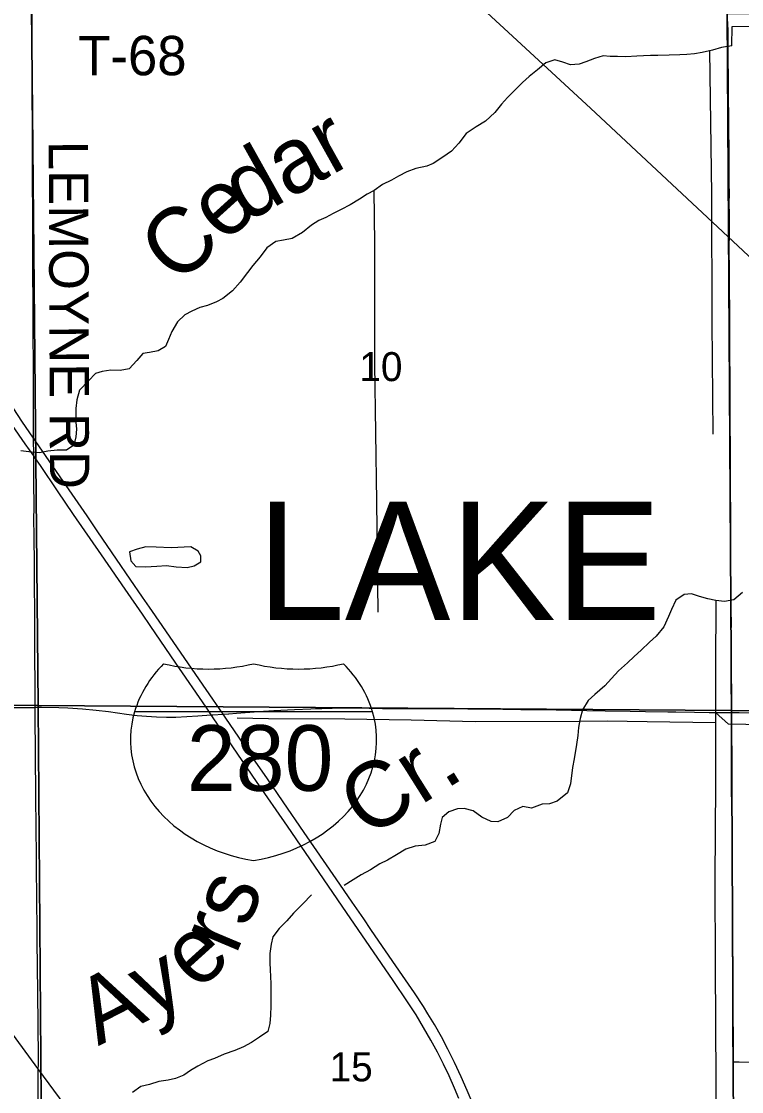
# Model space of a CAD drawing. Extents: x 1443599 to 1910620, y 1028088 to 1361369.
# Drawn here: x 1701854 to 1707340, y 1300332 to 1308486 of the extents above; entities that cross this region are included whole.
import ezdxf

# ---------------------------------------------------------------- set-up
doc = ezdxf.new("R2010")
doc.units = 0
for name, color, linetype in [('GM_X_County_Road', 7, 'Continuous'), ('GM_X_Interstate_Location', 7, 'Continuous'), ('GM_X_Interstate_Route', 7, 'Continuous'), ('GM_X_Interstate_Shield', 7, 'Continuous'), ('GM_X_Minor_Lake', 7, 'Continuous'), ('GM_X_Minor_River', 7, 'Continuous'), ('GM_X_Minor_River_Text', 7, 'Continuous'), ('GM_X_Rail_Line', 7, 'Continuous'), ('GM_X_Section', 7, 'Continuous'), ('GM_X_Section_Text', 7, 'Continuous'), ('GM_X_Township_Road', 7, 'Continuous'), ('GM_X_Township_Road_Text', 7, 'Continuous'), ('GM_X_Township_Text', 7, 'Continuous')]:
    doc.layers.add(name, color=color, linetype=linetype)

msp = doc.modelspace()

# ---------------------------------------------------------------- linework, layer by layer
at = {"layer": 'GM_X_County_Road'}
for points in [[(1707262.6, 1303221.4), (1707262.7, 1303250.3), (1707262, 1303332.5), (1707261.4, 1303385), (1707261.4, 1303519.3), (1707261.4, 1303592.4), (1707261.4, 1303677.1), (1707261.3, 1303747.2), (1707260.6, 1303815.2), (1707262, 1303916.7), (1707260.7, 1303982.2), (1707259.7, 1304188.5), (1707259, 1304292.2), (1707258.2, 1304357.2), (1707256.8, 1304448.1), (1707256.2, 1304546.6), (1707256.3, 1304645), (1707256.6, 1304674.6), (1707256.7, 1304700.8), (1707256.9, 1304753.4), (1707256.5, 1304796.1), (1707255.2, 1304855.1), (1707255.6, 1304943.6), (1707255.6, 1305009.4), (1707255.4, 1305088.1), (1707255.4, 1305111.1), (1707254.8, 1305209.6), (1707253.1, 1305445.9), (1707252.6, 1305518.2), (1707252, 1305603.5), (1707251.8, 1305679), (1707251.6, 1305816.9), (1707251.3, 1305902.3), (1707250.9, 1305961.4), (1707250.4, 1306010.6), (1707250.3, 1306036.9), (1707249.8, 1306184.6), (1707249.5, 1306273.2), (1707249.1, 1306315.9), (1707248.2, 1306414.4), (1707247.7, 1306457.1), (1707247.5, 1306480), (1707246.6, 1306627.8), (1707245.2, 1306709.9), (1707245, 1306785.2), (1707246.5, 1306845.1), (1707246.8, 1306898.2), (1707246.8, 1306976), (1707246.5, 1307009), (1707245.8, 1307104.1), (1707246.4, 1307169.7), (1707246.2, 1307255.2), (1707245, 1307409.5), (1707244.7, 1307478.4), (1707244.5, 1307530.9), (1707243.5, 1307642.5), (1707242.8, 1307711.7), (1707242.7, 1307742.7), (1707240.8, 1307918.3), (1707238.9, 1308085.3), (1707238.1, 1308164.3), (1707238.1, 1308274.6), (1707237.5, 1308325.3), (1707236.7, 1308365.7), (1707236.3, 1308399.3), (1707235.6, 1308485.7)], [(1707274.4, 1300559.3), (1707273.6, 1300781.7), (1707272.9, 1300972.1), (1707272.8, 1301067.2), (1707273.6, 1301175.6), (1707273.7, 1301231.4), (1707271.6, 1301480.9), (1707271.1, 1301569.6), (1707270.6, 1301671.3), (1707270.4, 1301760), (1707270.2, 1301851.9), (1707270, 1301894.6), (1707268.7, 1302025.9), (1707268.2, 1302078.4), (1707267.3, 1302180.2), (1707267.4, 1302318), (1707267.6, 1302387), (1707265.3, 1302524.9), (1707264, 1302629.9), (1707263.3, 1302846.5), (1707263.4, 1302899.1), (1707262.2, 1303119.1), (1707262.6, 1303221.4)], [(1707297.5, 1297889.7), (1707297, 1297938.5), (1707294.7, 1298112.6), (1707290.7, 1298332.5), (1707289.6, 1298605), (1707288.4, 1298765.9), (1707286.6, 1298982.5), (1707285.3, 1299150), (1707279.1, 1299839.4), (1707277, 1300154.6), (1707274.6, 1300519), (1707274.4, 1300559.3)]]:
    msp.add_lwpolyline(points, dxfattribs=at)
at = {"layer": 'GM_X_Interstate_Route'}
for points in [[(1705292.1, 1300238.7), (1705249.7, 1300341.9), (1705204.7, 1300443.9), (1705153.1, 1300553.7), (1705101.9, 1300656.5), (1705052.9, 1300749.2), (1704999.6, 1300843.4), (1704950.9, 1300925.1), (1704916.1, 1300980.7), (1704847.9, 1301084.9), (1704757.3, 1301217.8), (1704575.9, 1301479.5), (1704516.9, 1301566.5), (1704461.3, 1301647.8), (1704374.2, 1301775.2), (1704251.3, 1301953.6), (1704007.2, 1302307.6), (1703847.3, 1302540.4), (1703722.7, 1302721.6), (1703621.8, 1302867.3), (1703509.3, 1303033.1), (1703411.9, 1303177.2), (1703390.3, 1303208.5), (1703260.7, 1303395.9), (1703042.8, 1303712.3), (1702925.5, 1303882.7), (1702829.3, 1304023.7), (1702777.3, 1304099.5), (1702682.4, 1304237.4), (1702578.2, 1304388.9), (1702436.5, 1304598.2), (1702355.3, 1304717.7), (1702173.3, 1304983), (1702014.2, 1305212.2), (1701964.4, 1305284.8), (1701947.1, 1305310.2), (1701858.3, 1305439.7), (1701796.8, 1305533)], [(1705186.7, 1300279.4), (1705153.4, 1300358.9), (1705111.8, 1300452), (1705069.4, 1300541), (1705023.3, 1300631.8), (1704973.4, 1300724.4), (1704917.9, 1300821.4), (1704860.1, 1300917.1), (1704796.2, 1301016.6), (1704686.1, 1301180), (1704509.4, 1301437), (1704331.3, 1301697), (1703880.1, 1302354.9), (1703645.9, 1302695.9), (1703426.9, 1303015.4), (1703299.9, 1303202.8), (1703261.1, 1303260), (1703030.1, 1303595.2), (1702834.2, 1303882.8), (1702775.6, 1303969.9), (1702645.7, 1304159.5), (1702465.6, 1304422.2), (1702252.4, 1304729.8), (1702130.1, 1304908.6), (1701999.3, 1305101.6), (1701956, 1305163.7), (1701948.2, 1305174.8), (1701882.8, 1305268.5), (1701787.5, 1305406.1)]]:
    msp.add_lwpolyline(points, dxfattribs=at)
at = {"layer": 'GM_X_Interstate_Shield'}
msp.add_line((1704529.3, 1303225.3), (1702716.3, 1303225.3), dxfattribs=at)
msp.add_line((1704529.3, 1303225.3), (1702716.3, 1303225.3), dxfattribs=at)
for centre, start_param, end_param in [((1703857.1, 1303011.1), 2.47259, 2.911027), ((1703280.3, 1304489.1), 4.415841, 5.008937), ((1703965.2, 1304489.1), 4.415841, 5.008937), ((1703388.4, 1303011.1), 0.230566, 0.669003), ((1703857.1, 1303011.1), 2.911027, 4.511031), ((1703388.4, 1303011.1), 4.913747, 6.513751)]:
    msp.add_ellipse(centre, major_axis=(1171.9, 0), ratio=0.8, start_param=start_param, end_param=end_param, dxfattribs=at)
at = {"layer": 'GM_X_Minor_Lake'}
msp.add_line((1702885.9, 1304336.5), (1702959.8, 1304340), dxfattribs=at)
msp.add_lwpolyline([(1702959.8, 1304340), (1703033.6, 1304329.5), (1703117.4, 1304325), (1703171.4, 1304338.7), (1703221.6, 1304368.4), (1703221.9, 1304414.4), (1703200.1, 1304450.7), (1703144.4, 1304483.1), (1702994.6, 1304476), (1702880.8, 1304480.8), (1702801, 1304483.3), (1702734.9, 1304465.7), (1702678.9, 1304444.1), (1702688.4, 1304375.9), (1702726.1, 1304333.6), (1702799.9, 1304329.1), (1702885.9, 1304336.5)], dxfattribs=at)
at = {"layer": 'GM_X_Minor_River'}
for points in [[(1707265.1, 1308298.3), (1707267.5, 1308446.6), (1707994.7, 1308458.8), (1708747.6, 1308446.7), (1709420.9, 1308453.9), (1709834.3, 1308449.2), (1709830.9, 1307858.3), (1709822.2, 1307181.3), (1709820.8, 1306714.5), (1709820.9, 1306211.6), (1709819.2, 1305602.6), (1709819.3, 1304845.2), (1709820.9, 1304184), (1709823.9, 1303614.9), (1709823.8, 1303104), (1709252.7, 1303111.2), (1708625.6, 1303117.3), (1708074.4, 1303126.2), (1707505.1, 1303127.4), (1707239.5, 1303131.7), (1707141, 1303219.4)], [(1707265.1, 1308298.3), (1707187, 1308285.6), (1707118.8, 1308266.6), (1707040.6, 1308247.9), (1706980.5, 1308238.8), (1706922.5, 1308233.7), (1706870.5, 1308230.6), (1706788.6, 1308227.9), (1706702.7, 1308225.3), (1706646.7, 1308226.2), (1706592.8, 1308223.1), (1706540.8, 1308221.9), (1706456.8, 1308215.2), (1706394.9, 1308218.2), (1706339, 1308219.1), (1706285.2, 1308224), (1706218.9, 1308203), (1706152.6, 1308178.1), (1706102.4, 1308160.8), (1706036.4, 1308155.9), (1705978.8, 1308174.9), (1705917.1, 1308191.9), (1705848.8, 1308168.9), (1705784.1, 1308117.9), (1705721.3, 1308064.8), (1705670.7, 1308019.6), (1705607.8, 1307956.5), (1705557, 1307905.2), (1705510.2, 1307853.9), (1705459.3, 1307790.6), (1705390.4, 1307725.6), (1705317.8, 1307682.7), (1705241.1, 1307631.8), (1705186, 1307558.6), (1705129.1, 1307497.4), (1705064.4, 1307452.4), (1704991.8, 1307403.5), (1704941.5, 1307382.3), (1704857.3, 1307365.6), (1704791, 1307338.6), (1704726.6, 1307307.6), (1704674.1, 1307276.4), (1704605.7, 1307243.4), (1704541.1, 1307198.4), (1704488.7, 1307169.2), (1704430.2, 1307132.1), (1704359.5, 1307087.1), (1704289.1, 1307052.2), (1704228.7, 1307023.1), (1704172.3, 1306992), (1704120, 1306968.8), (1704063.5, 1306933.7), (1703994.7, 1306878.7), (1703916, 1306831.9), (1703849.9, 1306818.9), (1703791.8, 1306807.8), (1703723.2, 1306760.9), (1703672.1, 1306691.6), (1703617.2, 1306626.3), (1703576.4, 1306572.9), (1703521.3, 1306499.7), (1703462.3, 1306432.5), (1703389.4, 1306373.6), (1703339.1, 1306348.3), (1703272.8, 1306321.4), (1703212.6, 1306306.3), (1703152.2, 1306277.2), (1703097.9, 1306250.1), (1703043.1, 1306196.9), (1703000, 1306123.4), (1702975, 1306061.7), (1702952.2, 1306008), (1702895.8, 1305976.8), (1702829.7, 1305963.9), (1702779.6, 1305956.7), (1702734.8, 1305901.3), (1702673.9, 1305838.2), (1702607.7, 1305825.2), (1702535.9, 1305828.4), (1702469.8, 1305819.5), (1702419.6, 1305802.2), (1702364.8, 1305747), (1702295.8, 1305676), (1702276.6, 1305602.2), (1702269.6, 1305536.2), (1702268.8, 1305486.1), (1702269.9, 1305432), (1702273.1, 1305379.9), (1702268.2, 1305319.8), (1702253.2, 1305256), (1702198.7, 1305218.8), (1702126.7, 1305217.9), (1702056.7, 1305211.1), (1701992.6, 1305200.1), (1701930.8, 1305205.1), (1701851, 1305214.4)], [(1707096.5, 1308261.3), (1707111.4, 1307168.9), (1707114, 1306195.2), (1707120.5, 1305341.6)], [(1704572.3, 1303984.3), (1704561.6, 1304828), (1704546.1, 1305874.1), (1704546.7, 1306793.6), (1704541.1, 1307198.4)], [(1707347.2, 1304133.8), (1707280.4, 1304078.8), (1707208.3, 1304065.9), (1707144.5, 1304073), (1707082.7, 1304086), (1707019.1, 1304105), (1706957.5, 1304124.1), (1706901.5, 1304119), (1706838.9, 1304075.9), (1706805.8, 1304006.3), (1706783, 1303952.6), (1706747.8, 1303873), (1706688.8, 1303801.8), (1706638.1, 1303756.6), (1706575.2, 1303695.4), (1706522.5, 1303646.2), (1706471.8, 1303598.9), (1706403, 1303537.9), (1706348.1, 1303480.7), (1706297.3, 1303423.4), (1706222.3, 1303356.5), (1706171.7, 1303311.3), (1706128.6, 1303241.8), (1706109.6, 1303174), (1706098.5, 1303106.1), (1706093.6, 1303046), (1706082.5, 1302976.1), (1706064.8, 1302868.2), (1706051.8, 1302802.2), (1706035.9, 1302676.3), (1706014.8, 1302608.5), (1705935.9, 1302545.6), (1705877.7, 1302524.5), (1705821.7, 1302521.4), (1705739.3, 1302490.7), (1705673.6, 1302503.8), (1705607.2, 1302474.8), (1705556.4, 1302421.5), (1705484, 1302386.6), (1705432.1, 1302389.5), (1705360.7, 1302422.7), (1705295.6, 1302471.8), (1705227.9, 1302488.9), (1705176, 1302487.8), (1705109.7, 1302464.8), (1705059.1, 1302421.5), (1705046.3, 1302369.6), (1705033.2, 1302299.7), (1705002.3, 1302238.1), (1704929.9, 1302209.2), (1704853.9, 1302202.4), (1704783.6, 1302179.5), (1704711, 1302136.6), (1704642.5, 1302095.6), (1704584.1, 1302066.5), (1704513.5, 1302021.6), (1704441, 1301982.7), (1704382.4, 1301945.5), (1704311.9, 1301902.6)], [(1707144.5, 1304073), (1707140.5, 1303564.1), (1707141, 1303219.4), (1707139.8, 1303141.3), (1707140.5, 1302678.4), (1707137.1, 1301949.1), (1707138.7, 1301291.9), (1707143, 1300414.1), (1707142.6, 1299624.6), (1707144.3, 1298714.8), (1707143, 1298376.1)], [(1707139.8, 1303141.3), (1706620.6, 1303149.7), (1706315, 1303154.7), (1706103.3, 1303152.1), (1705314.2, 1303148.8), (1704823, 1303162.7), (1704317.7, 1303168.9), (1703736.5, 1303172.3), (1703498.9, 1303178.1)], [(1704063, 1301830.5), (1703998.1, 1301763.4), (1703927, 1301692.4), (1703876.2, 1301633.1), (1703817.4, 1301575.9), (1703770.4, 1301510.6), (1703757.6, 1301456.7), (1703746.4, 1301384.7), (1703745.3, 1301312.6), (1703748.5, 1301260.4), (1703751.7, 1301210.3), (1703754.8, 1301154.1), (1703753, 1301037.9), (1703754.2, 1300985.8), (1703751.1, 1300913.7), (1703746.1, 1300851.7), (1703731.1, 1300789.8), (1703668.5, 1300746.7), (1703606, 1300707.7), (1703545.5, 1300672.6), (1703481.2, 1300645.6), (1703398.9, 1300618.8), (1703324.4, 1300583.9), (1703274.2, 1300566.7), (1703197.7, 1300525.9), (1703143.2, 1300492.7), (1703092.7, 1300457.4), (1703028.4, 1300432.4), (1702972.3, 1300419.3), (1702902.2, 1300408.4), (1702830, 1300387.5), (1702763.8, 1300370.6), (1702701.2, 1300325.5)]]:
    msp.add_lwpolyline(points, dxfattribs=at)
at = {"layer": 'GM_X_Rail_Line'}
for points in [[(1696744.3, 1316617.1), (1698385.1, 1315090.2), (1701154.9, 1312492.5), (1703396, 1310407.2), (1704083.6, 1309768.9), (1706188.7, 1307823.9), (1708668.6, 1305506.3), (1710656.1, 1303646.9), (1712569.5, 1301894.9), (1713874.3, 1300693.4), (1714236.6, 1300385.6)], [(1717825.8, 1278822.8), (1716822.1, 1280211.7), (1715637.8, 1281834.7), (1714250.7, 1283728.1), (1713709.7, 1284470.3), (1712898.2, 1285581.7), (1711735.6, 1287174.3), (1709979.1, 1289579.3), (1709386.1, 1290389.9), (1708794.8, 1291203.2), (1707812.5, 1292548.7), (1707536, 1292924.1), (1707405.9, 1293085.4), (1707271.5, 1293263.9), (1705945.1, 1295082.8), (1705293.1, 1295996.6), (1703887.8, 1297922.2), (1701978.7, 1300507.5), (1699576.3, 1303796.8), (1697082, 1307211.8), (1696597.4, 1307873.3)]]:
    msp.add_lwpolyline(points, dxfattribs=at)
at = {"layer": 'GM_X_Section'}
for points in [[(1696595.2, 1308613.6), (1701932.1, 1308592.5), (1701981.4, 1303274.8), (1696616.5, 1303300.2)], [(1701932.1, 1308592.5), (1707230.9, 1308545.8), (1707262.2, 1303236.3), (1701981.4, 1303274.8)], [(1707230.9, 1308545.8), (1712581.9, 1308512.5), (1712576.7, 1303171.3), (1707262.2, 1303236.3)], [(1696616.5, 1303300.2), (1701981.4, 1303274.8), (1702022.1, 1297911.2), (1696687.3, 1297934.4)], [(1701981.4, 1303274.8), (1707262.2, 1303236.3), (1707289, 1297884.8), (1702022.1, 1297911.2)], [(1707262.2, 1303236.3), (1712576.7, 1303171.3), (1712561.7, 1297844.2), (1707289, 1297884.8)]]:
    msp.add_lwpolyline(points, close=True, dxfattribs=at)
at = {"layer": 'GM_X_Township_Road'}
for points in [[(1701942.9, 1306345.9), (1701942.8, 1306387.8), (1701941.3, 1306529), (1701941.6, 1306716.2), (1701941.1, 1306949.3), (1701940.5, 1307087.2), (1701939.8, 1307198.9), (1701939.8, 1307294), (1701937.9, 1307461.5), (1701938, 1307707.7), (1701937.1, 1307904.8), (1701937, 1308256.1), (1701935.8, 1308472.7), (1701935.4, 1308541.3), (1701934.3, 1308591.7)], [(1701953.8, 1304237.5), (1701953.6, 1304274), (1701953.4, 1304385.6), (1701952.7, 1304526.7), (1701951.8, 1304589), (1701950.3, 1304671), (1701950.5, 1304805.7), (1701950, 1304959.9), (1701948.3, 1305163.4), (1701948.2, 1305174.8), (1701947.1, 1305310.2), (1701946.7, 1305357.1), (1701945.9, 1305557.5), (1701946.8, 1305701.9), (1701945.4, 1305902), (1701944, 1306069.4), (1701943.4, 1306200.7), (1701942.9, 1306345.9)], [(1701958, 1303260), (1701958.5, 1303440), (1701956.5, 1303643.6), (1701956.2, 1303840.6), (1701955.5, 1304040.8), (1701954.3, 1304142.6), (1701953.8, 1304237.5)], [(1699327.7, 1303262.1), (1699339.6, 1303262), (1699453.5, 1303260.9), (1699719.4, 1303262.4), (1699893.5, 1303262.8), (1699917.1, 1303263), (1699978.8, 1303263.5), (1700027.9, 1303263.8), (1700165.7, 1303263.1), (1700382.4, 1303263.5), (1700717.3, 1303262.4), (1700861.8, 1303262.1), (1701012.7, 1303261.7), (1701278.7, 1303260.3), (1701492.1, 1303259.4), (1701698.9, 1303258.3), (1701886.1, 1303258.5), (1701955.1, 1303259.9), (1701958, 1303260)], [(1701958, 1303260), (1702007.5, 1303260.8), (1702138.6, 1303258.7), (1702207.4, 1303255.8), (1702318.6, 1303248), (1702423.1, 1303238.4), (1702517.6, 1303227.9), (1702654.1, 1303209), (1702735.7, 1303198.9), (1702807.7, 1303192.3), (1702883.2, 1303187.7), (1702958.8, 1303185.6), (1703031.1, 1303186), (1703113.3, 1303189.1), (1703198.5, 1303194.8), (1703299.9, 1303202.8), (1703313.1, 1303203.9), (1703390.3, 1303208.5), (1703433, 1303211.1)], [(1701982.6, 1300429.5), (1701982.4, 1300441.5), (1701984.6, 1300598.9), (1701980.8, 1300831.8), (1701979.4, 1301097.7), (1701976.9, 1301278.5), (1701975.3, 1301484.3), (1701971.1, 1301875.5), (1701970.3, 1301970.7), (1701969.5, 1302137.7), (1701966.9, 1302331.3), (1701965.3, 1302590.6), (1701958.6, 1303204.3), (1701958, 1303260)], [(1703433, 1303211.1), (1703434.2, 1303211.1), (1703493.2, 1303214.7), (1703660.1, 1303227.4), (1703777.9, 1303234.7), (1703935.2, 1303243), (1704059.7, 1303249.3), (1704141.6, 1303251.9), (1704299.1, 1303254.9), (1704387.7, 1303255.4), (1704398.8, 1303255.2)], [(1704398.8, 1303255.2), (1704604.3, 1303252.1), (1704834.2, 1303250.2), (1705080.4, 1303250.8), (1705254.3, 1303247.7), (1705520.2, 1303245.4), (1705658.2, 1303244.7), (1705769.7, 1303243.6), (1705927.3, 1303240.5), (1706045.4, 1303237.9), (1706160.3, 1303235.2), (1706301.4, 1303233), (1706491.8, 1303229.5), (1706606.7, 1303227.6), (1706777.4, 1303225.5), (1706839.8, 1303224.8), (1706980.9, 1303222.1), (1707092.6, 1303220.5), (1707184.5, 1303221.4), (1707262.6, 1303221.4)], [(1707262.6, 1303221.4), (1707321.9, 1303221.3), (1707571.3, 1303217.6), (1707807.6, 1303214.7), (1707968.5, 1303212.6), (1708155.7, 1303211.3), (1708529.9, 1303207.7), (1708776.1, 1303204.2), (1708864.8, 1303204.5), (1708966.5, 1303204.4), (1709015.7, 1303204), (1709137.2, 1303201.9), (1709196.3, 1303201.6), (1709324.4, 1303201.7), (1709475.4, 1303201.5), (1709721.6, 1303198.7), (1709923.1, 1303196.3)], [(1707274.4, 1300559.3), (1707320.9, 1300558.9), (1707938.2, 1300553.8), (1708266.5, 1300551.3), (1708529.2, 1300549.5), (1708834.5, 1300545.9), (1709307.2, 1300544), (1709553.5, 1300542.6), (1709803, 1300539.9), (1710075.5, 1300538.8), (1710508.8, 1300534.2), (1710594.1, 1300533.4), (1710692, 1300532.2), (1710925.1, 1300529.8), (1711194.2, 1300526.9), (1711355.1, 1300524.5), (1711473.3, 1300524.4), (1711873.5, 1300521.3), (1712295.3, 1300515.8), (1712415.4, 1300514.9), (1712490.9, 1300513.9), (1712530.3, 1300514), (1712566.8, 1300514.1)], [(1702015.5, 1297826.3), (1702015.7, 1297845.4), (1702012.8, 1297939.9), (1702006.9, 1298175.8), (1701998.2, 1298746.6), (1701997.1, 1298851.2), (1701994.6, 1298979), (1701994.7, 1299402.5), (1701993.3, 1299490.6), (1701991.2, 1299576), (1701989.5, 1299834.7), (1701989.4, 1299900), (1701985.9, 1300090.2), (1701984, 1300178.9), (1701983.3, 1300366), (1701982.8, 1300418.5), (1701982.6, 1300429.5)]]:
    msp.add_lwpolyline(points, dxfattribs=at)

# ---------------------------------------------------------------- texts
at = {"layer": 'GM_X_Interstate_Location'}
for s in ['-', '.', ',']:
    msp.add_text(s, height=1, dxfattribs=at).set_placement((1703622.6, 1302873.3))
msp.add_text('280', height=1, rotation=0.00001, dxfattribs=at).set_placement((1703317.1, 1302666.3))
at = {"layer": 'GM_X_Interstate_Shield'}
msp.add_text('280', height=500, dxfattribs=at).set_placement((1703114.6, 1302623.8))
at = {"layer": 'GM_X_Minor_River_Text'}
for s, height, rotation, p in [('dar', 500.34, 29.19311, (1703564.8, 1306948.5)), ('Ce', 500.34, 42.19351, (1703042.3, 1306466.5)), ('Cr.', 500.34, 32.20036, (1704486.3, 1302254.6)), ('rs', 500.42, 67.2056, (1703487.1, 1301366.2)), ('e', 500.4, 42.20559, (1703195.6, 1301092)), ('Ay', 500.33, 27.20286, (1702439.6, 1300677.9))]:
    msp.add_text(s, height=height, rotation=rotation, dxfattribs=at).set_placement(p)
at = {"layer": 'GM_X_Section_Text'}
for s, p in [('10', (1704428.1, 1305745.1)), ('15', (1704201.5, 1300410.7))]:
    msp.add_text(s, height=221, rotation=0.00001, dxfattribs=at).set_placement(p)
at = {"layer": 'GM_X_Township_Road_Text'}
for s, rotation, p in [('T-68', 0.00001, (1702287.5, 1308075.3)), ('LEMOYNE RD', 270.20972, (1702062.4, 1307575.3))]:
    msp.add_text(s, height=300, rotation=rotation, dxfattribs=at).set_placement(p)
at = {"layer": 'GM_X_Township_Text'}
msp.add_text('LAKE', height=900, rotation=0.00001, dxfattribs=at).set_placement((1703649.5, 1303925.7))

doc.saveas('drawing.dxf')
